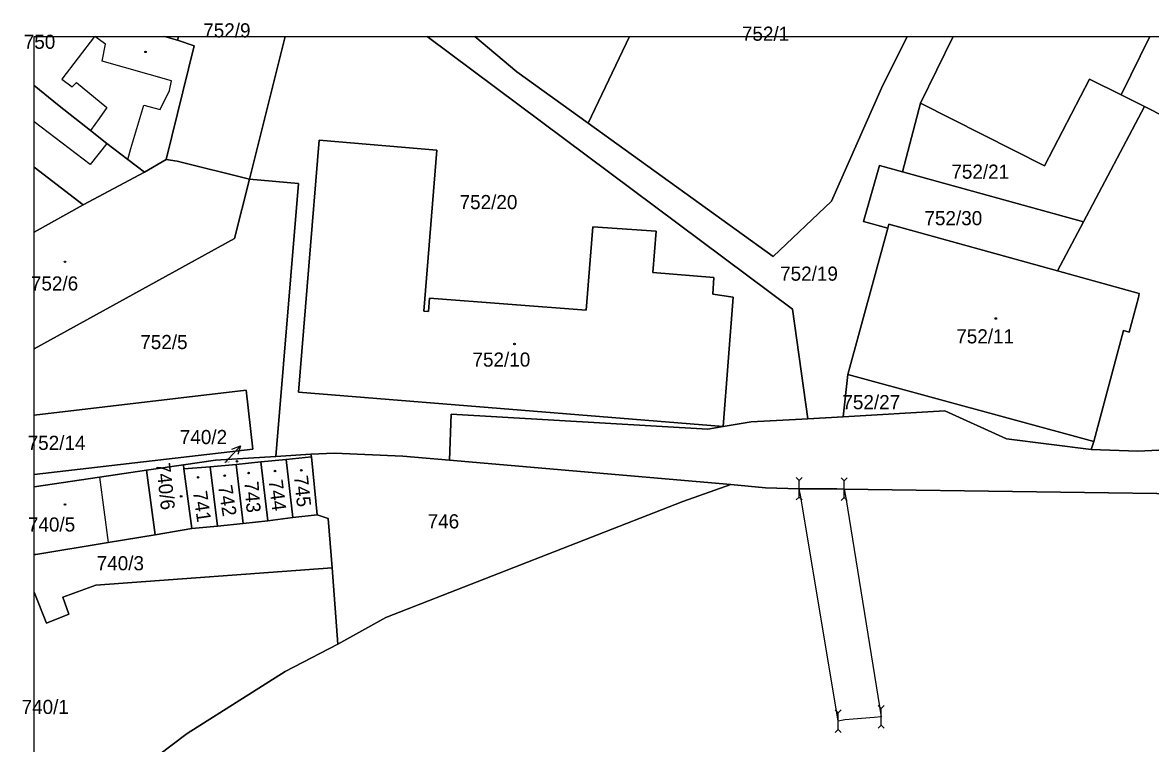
# Model space of a CAD drawing. Extents: x -596233 to -595156, y -1161235 to -1159375.
# Drawn here: x -596229.6 to -596093.9, y -1159461.6 to -1159374.9 of the extents above; entities that cross this region are included whole.
import ezdxf

# ---------------------------------------------------------------- set-up
doc = ezdxf.new("R2010")
doc.units = 0
for name, color, linetype in [('KN_CAR_KR', 7, 'Continuous'), ('KN_KULTURY', 7, 'Continuous'), ('KN_PARC_CIS_POM', 7, 'Continuous'), ('KN_PARC_CIS_POZ', 7, 'Continuous'), ('KN_PARC_CIS_STAV', 7, 'Continuous'), ('KN_PARC_PLOCHA', 7, 'Continuous'), ('PARC_C_SIPKA', 7, 'Continuous'), ('parcely_l', 7, 'Continuous')]:
    doc.layers.add(name, color=color, linetype=linetype)

msp = doc.modelspace()

# ---------------------------------------------------------------- linework, layer by layer
at = {"layer": 'KN_CAR_KR'}
for points in [[(-596220.9297, -1159376.5726), (-596224.87, -1159381.71)], [(-596219.63, -1159377.49), (-596220.9025, -1159376.5726)], [(-596220.03, -1159379.56), (-596219.63, -1159377.49)], [(-596211.67, -1159381.91), (-596220.03, -1159379.56)], [(-596224.87, -1159381.71), (-596223.65, -1159382.66)], [(-596223.65, -1159382.66), (-596223.1, -1159382.13)], [(-596223.1, -1159382.13), (-596219.46, -1159385.12)], [(-596211.91, -1159383.07), (-596211.67, -1159381.91)], [(-596213.04, -1159385.39), (-596211.91, -1159383.07)], [(-596219.46, -1159385.12), (-596220.37, -1159386.47)], [(-596216.59, -1159390.05), (-596215.03, -1159384.85)], [(-596215.03, -1159384.85), (-596213.04, -1159385.39)], [(-596220.37, -1159386.47), (-596221.41, -1159387.9)], [(-596221.48, -1159391.99), (-596228.2196, -1159386.8422)], [(-596219.48, -1159389.47), (-596221.48, -1159391.99)], [(-596216.94, -1159391.4), (-596216.59, -1159390.05)], [(-596220.34, -1159429.61), (-596219.29, -1159437.47)], [(-596135.98, -1159431.97), (-596136.17, -1159431)], [(-596130.75, -1159431.05), (-596130.57, -1159432.1)], [(-596131.48, -1159458.97), (-596135.98, -1159431.97)], [(-596130.57, -1159432.1), (-596126.31, -1159458.44)], [(-596127.15, -1159458.54), (-596130.69, -1159458.81)], [(-596126.31, -1159458.44), (-596127.15, -1159458.54)], [(-596130.69, -1159458.81), (-596131.48, -1159458.97)]]:
    msp.add_lwpolyline(points, dxfattribs=at)
at = {"layer": 'KN_KULTURY'}
for p, q in [((-596136.17, -1159432), (-596136.17, -1159430)), ((-596130.75, -1159432.05), (-596130.75, -1159430.05)), ((-596131.48, -1159459.97), (-596131.48, -1159457.97)), ((-596126.31, -1159459.44), (-596126.31, -1159457.44))]:
    msp.add_line(p, q, dxfattribs=at)
for points in [[(-596136.524, -1159429.647), (-596136.17, -1159430), (-596135.816, -1159429.647)], [(-596131.104, -1159429.697), (-596130.75, -1159430.05), (-596130.396, -1159429.697)], [(-596136.524, -1159432.354), (-596136.17, -1159432), (-596135.816, -1159432.354)], [(-596131.104, -1159432.404), (-596130.75, -1159432.05), (-596130.396, -1159432.404)], [(-596126.664, -1159457.087), (-596126.31, -1159457.44), (-596125.956, -1159457.087)], [(-596131.834, -1159457.617), (-596131.48, -1159457.97), (-596131.126, -1159457.617)], [(-596126.664, -1159459.794), (-596126.31, -1159459.44), (-596125.956, -1159459.794)], [(-596131.834, -1159460.324), (-596131.48, -1159459.97), (-596131.126, -1159460.324)]]:
    msp.add_lwpolyline(points, dxfattribs=at)
for centre, radius in [((-596214.81, -1159378.44), 0.09), ((-596214.81, -1159378.44), 0.0398), ((-596224.5, -1159403.69), 0.09), ((-596224.5, -1159403.69), 0.0398), ((-596112.52, -1159410.52), 0.09), ((-596112.52, -1159410.52), 0.0398), ((-596170.42, -1159413.59), 0.09), ((-596170.42, -1159413.59), 0.0398), ((-596203.8, -1159427.71), 0.09), ((-596203.8, -1159427.71), 0.0398), ((-596196.07, -1159428.78), 0.09), ((-596196.07, -1159428.78), 0.0398), ((-596208.48, -1159429.63), 0.09), ((-596208.48, -1159429.63), 0.0398), ((-596205.28, -1159429.42), 0.09), ((-596205.28, -1159429.42), 0.0398), ((-596202.41, -1159429.11), 0.09), ((-596202.41, -1159429.11), 0.0398), ((-596199.24, -1159428.87), 0.09), ((-596199.24, -1159428.87), 0.0398), ((-596224.49, -1159432.9), 0.09), ((-596210.52, -1159431.92), 0.09), ((-596210.52, -1159431.92), 0.0398), ((-596224.49, -1159432.9), 0.0398)]:
    msp.add_circle(centre, radius, dxfattribs=at)
at = {"layer": 'KN_PARC_PLOCHA'}
for points in [[(-596210.95, -1159377.03), (-596208.96, -1159377.72), (-596212.34, -1159391.37), (-596214.95, -1159392.92), (-596216.94, -1159391.4), (-596219.48, -1159389.47), (-596221.41, -1159387.9), (-596225.2, -1159384.92), (-596228.2196, -1159382.4989), (-596228.2196, -1159376.5726), (-596212.5405, -1159376.5726)], [(-596210.95, -1159377.03), (-596212.5405, -1159376.5726), (-596210.8333, -1159376.5726)], [(-596202.31, -1159393.76), (-596210.99, -1159391.59), (-596212.34, -1159391.37), (-596208.96, -1159377.72), (-596210.95, -1159377.03), (-596210.8333, -1159376.5726), (-596198.0163, -1159376.5726)], [(-596135.12, -1159422.58), (-596135.85, -1159422.62), (-596141.95, -1159422.94), (-596145.33, -1159423.51), (-596144.11, -1159407.96), (-596146.58, -1159407.58), (-596146.43, -1159405.59), (-596153.77, -1159405), (-596153.39, -1159400.01), (-596161.01, -1159399.47), (-596161.78, -1159409.5), (-596180.65, -1159408.06), (-596180.76, -1159409.69), (-596181.33, -1159409.65), (-596179.78, -1159390.28), (-596193.93, -1159389.05), (-596196.4, -1159419.37), (-596145.33, -1159423.51), (-596147.18, -1159423.82), (-596178.04, -1159422.03), (-596178.26, -1159427.56), (-596183.85, -1159427.08), (-596192.07, -1159426.71), (-596194.92, -1159426.86), (-596199.14, -1159427.12), (-596196.4, -1159394.26), (-596202.31, -1159393.76), (-596198.0163, -1159376.5726), (-596180.9425, -1159376.5726), (-596136.98, -1159409.38)], [(-596121.6, -1159384.61), (-596123.75, -1159392.87), (-596126.52, -1159392.1), (-596128.42, -1159398.85), (-596125.51, -1159399.66), (-596130.34, -1159417.25), (-596130.87, -1159422.34), (-596135.12, -1159422.58), (-596136.98, -1159409.38), (-596180.9425, -1159376.5726), (-596175.2, -1159376.5726), (-596170.14, -1159380.83), (-596161.54, -1159387.03), (-596139.29, -1159403.06), (-596132.29, -1159396.41), (-596126.26, -1159382.82), (-596123.1907, -1159376.5726), (-596117.637, -1159376.5726)], [(-596161.54, -1159387.03), (-596170.14, -1159380.83), (-596175.2, -1159376.5726), (-596156.5783, -1159376.5726)], [(-596161.54, -1159387.03), (-596156.5783, -1159376.5726), (-596123.1907, -1159376.5726), (-596126.26, -1159382.82), (-596132.29, -1159396.41), (-596139.29, -1159403.06)], [(-596097.46, -1159383.6), (-596101.27, -1159381.73), (-596106.68, -1159392.16), (-596121.6, -1159384.61), (-596117.637, -1159376.5726), (-596094.0076, -1159376.5726)], [(-596023.81, -1159399.37), (-596021.87, -1159400.45), (-596021.98, -1159400.64), (-596027.94, -1159411.36), (-596062.5, -1159392.22), (-596063.08, -1159393.34), (-596074.4, -1159386.99), (-596076.83, -1159391.31), (-596065.88, -1159395.37), (-596062.11, -1159396.36), (-596062.74, -1159398.35), (-596059.3, -1159399.44), (-596060.34, -1159403.09), (-596061.93, -1159407.34), (-596064.72, -1159406.46), (-596069.08, -1159404.93), (-596084.6, -1159399.67), (-596081.86, -1159391.52), (-596094.64, -1159385.02), (-596097.46, -1159383.6), (-596094.0076, -1159376.5726), (-596065.6948, -1159376.5726), (-596041.9, -1159389.24)], [(-596214.95, -1159392.92), (-596222.3, -1159396.86), (-596228.2196, -1159392.301), (-596228.2196, -1159382.4989), (-596225.2, -1159384.92), (-596221.41, -1159387.9), (-596219.48, -1159389.47), (-596216.94, -1159391.4)], [(-596097.46, -1159383.6), (-596094.64, -1159385.02), (-596101.96, -1159398.89), (-596123.75, -1159392.87), (-596121.6, -1159384.61), (-596106.68, -1159392.16), (-596101.27, -1159381.73)], [(-596145.33, -1159423.51), (-596196.4, -1159419.37), (-596193.93, -1159389.05), (-596179.78, -1159390.28), (-596181.33, -1159409.65), (-596180.76, -1159409.69), (-596180.65, -1159408.06), (-596161.78, -1159409.5), (-596161.01, -1159399.47), (-596153.39, -1159400.01), (-596153.77, -1159405), (-596146.43, -1159405.59), (-596146.58, -1159407.58), (-596144.11, -1159407.96)], [(-596202.31, -1159393.76), (-596204.1, -1159400.91), (-596228.2196, -1159414.1721), (-596228.2196, -1159400.1249), (-596222.3, -1159396.86), (-596214.95, -1159392.92), (-596212.34, -1159391.37), (-596210.99, -1159391.59)], [(-596123.75, -1159392.87), (-596101.96, -1159398.89), (-596105.09, -1159404.8), (-596125.38, -1159399.17), (-596125.51, -1159399.66), (-596128.42, -1159398.85), (-596126.52, -1159392.1)], [(-596222.3, -1159396.86), (-596228.2196, -1159400.1249), (-596228.2196, -1159392.301)], [(-596199.14, -1159427.12), (-596206.39, -1159427.56), (-596210.25, -1159428.13), (-596214.7, -1159428.78), (-596220.34, -1159429.61), (-596228.2196, -1159430.7708), (-596228.2196, -1159429.2974), (-596201.89, -1159426.24), (-596202.72, -1159419.14), (-596228.2196, -1159422.1322), (-596228.2196, -1159414.1721), (-596204.1, -1159400.91), (-596202.31, -1159393.76), (-596196.4, -1159394.26)], [(-596105.09, -1159404.8), (-596095.27, -1159407.51), (-596095.36, -1159408.01), (-596096.49, -1159412.15), (-596097.16, -1159411.97), (-596100.71, -1159425.33), (-596130.34, -1159417.25), (-596125.51, -1159399.66), (-596125.38, -1159399.17)], [(-596100.71, -1159425.33), (-596101.03, -1159426.27), (-596111.24, -1159424.99), (-596118.64, -1159421.62), (-596130.87, -1159422.34), (-596130.34, -1159417.25)], [(-596228.2196, -1159429.2974), (-596228.2196, -1159422.1322), (-596202.72, -1159419.14), (-596201.89, -1159426.24)], [(-596194.83, -1159427.15), (-596197.9, -1159427.48), (-596200.93, -1159427.76), (-596203.9, -1159428.08), (-596207.02, -1159428.38), (-596210.19, -1159428.6), (-596210.25, -1159428.13), (-596206.39, -1159427.56), (-596199.14, -1159427.12), (-596194.92, -1159426.86)], [(-596194.17, -1159434.15), (-596197.07, -1159434.47), (-596197.9, -1159427.48), (-596194.83, -1159427.15)], [(-596178.26, -1159427.56), (-596144.39, -1159430.49), (-596150.17, -1159432.54), (-596185.88, -1159446.51), (-596191.67, -1159449.72), (-596192.37, -1159440.5), (-596192.85, -1159434.58), (-596194.17, -1159434.15), (-596194.83, -1159427.15), (-596194.92, -1159426.86), (-596192.07, -1159426.71), (-596183.85, -1159427.08)], [(-596210.19, -1159428.6), (-596209.22, -1159435.8), (-596213.66, -1159436.54), (-596214.7, -1159428.78), (-596210.25, -1159428.13)], [(-596206.15, -1159435.52), (-596209.22, -1159435.8), (-596210.19, -1159428.6), (-596207.02, -1159428.38)], [(-596203.05, -1159435.2), (-596206.15, -1159435.52), (-596207.02, -1159428.38), (-596203.9, -1159428.08)], [(-596200.1, -1159434.88), (-596203.05, -1159435.2), (-596203.9, -1159428.08), (-596200.93, -1159427.76)], [(-596197.07, -1159434.47), (-596200.1, -1159434.88), (-596200.93, -1159427.76), (-596197.9, -1159427.48)], [(-596213.66, -1159436.54), (-596219.29, -1159437.47), (-596227.99, -1159438.91), (-596228.2196, -1159438.9181), (-596228.2196, -1159430.7708), (-596220.34, -1159429.61), (-596214.7, -1159428.78)], [(-596192.37, -1159440.5), (-596220.8, -1159442.6), (-596224.74, -1159444.05), (-596224.03, -1159446.1), (-596226.73, -1159447.18), (-596228.2196, -1159443.456), (-596228.2196, -1159438.9181), (-596227.99, -1159438.91), (-596219.29, -1159437.47), (-596213.66, -1159436.54), (-596209.22, -1159435.8), (-596206.15, -1159435.52), (-596203.05, -1159435.2), (-596200.1, -1159434.88), (-596197.07, -1159434.47), (-596194.17, -1159434.15), (-596192.85, -1159434.58)], [(-596191.67, -1159449.72), (-596198.01, -1159453.01), (-596209.79, -1159460.44), (-596218.67, -1159467.16), (-596221.11, -1159468.82), (-596222.24, -1159469.66), (-596228.2196, -1159474.2019), (-596228.2196, -1159443.456), (-596226.73, -1159447.18), (-596224.03, -1159446.1), (-596224.74, -1159444.05), (-596220.8, -1159442.6), (-596192.37, -1159440.5)]]:
    msp.add_lwpolyline(points, close=True, dxfattribs=at)
for points in [[(-596087.07, -1159426.07), (-596095.43, -1159426.48), (-596101.03, -1159426.27), (-596100.71, -1159425.33), (-596097.16, -1159411.97), (-596096.49, -1159412.15), (-596095.36, -1159408.01), (-596095.27, -1159407.51), (-596105.09, -1159404.8), (-596101.96, -1159398.89), (-596094.64, -1159385.02), (-596081.86, -1159391.52)], [(-596084.48, -1159431.7), (-596130.75, -1159431.05), (-596131.63, -1159431.02), (-596135.37, -1159431.03), (-596136.17, -1159431), (-596140.23, -1159430.9), (-596144.39, -1159430.49), (-596178.26, -1159427.56), (-596178.04, -1159422.03), (-596147.18, -1159423.82), (-596145.33, -1159423.51), (-596141.95, -1159422.94), (-596135.85, -1159422.62), (-596135.12, -1159422.58), (-596130.87, -1159422.34), (-596118.64, -1159421.62), (-596111.24, -1159424.99), (-596101.03, -1159426.27), (-596095.43, -1159426.48), (-596087.07, -1159426.07)], [(-596218.67, -1159467.16), (-596209.79, -1159460.44), (-596198.01, -1159453.01), (-596191.67, -1159449.72), (-596185.88, -1159446.51), (-596150.17, -1159432.54), (-596144.39, -1159430.49), (-596140.23, -1159430.9), (-596136.17, -1159431), (-596135.37, -1159431.03), (-596131.63, -1159431.02), (-596130.75, -1159431.05), (-596084.48, -1159431.7)]]:
    msp.add_lwpolyline(points, dxfattribs=at)
at = {"layer": 'PARC_C_SIPKA'}
for points in [[(-596205.24, -1159427.86), (-596203.3809, -1159425.8201)], [(-596204.424, -1159426.2224), (-596203.3809, -1159425.8201), (-596203.6849, -1159426.896)]]:
    msp.add_lwpolyline(points, dxfattribs=at)
at = {"layer": 'parcely_l'}
for points in [[(-596228.2196, -1159382.4989), (-596228.2196, -1159376.5726), (-596212.5405, -1159376.5726)], [(-596210.95, -1159377.03), (-596212.5405, -1159376.5726)], [(-596212.5405, -1159376.5726), (-596210.8333, -1159376.5726)], [(-596212.34, -1159391.37), (-596208.96, -1159377.72), (-596210.95, -1159377.03)], [(-596210.8333, -1159376.5726), (-596210.95, -1159377.03)], [(-596210.8333, -1159376.5726), (-596198.0163, -1159376.5726)], [(-596198.0163, -1159376.5726), (-596202.31, -1159393.76)], [(-596198.0163, -1159376.5726), (-596180.9425, -1159376.5726)], [(-596135.12, -1159422.58), (-596136.98, -1159409.38), (-596180.9425, -1159376.5726)], [(-596180.9425, -1159376.5726), (-596175.2, -1159376.5726)], [(-596161.54, -1159387.03), (-596170.14, -1159380.83), (-596175.2, -1159376.5726)], [(-596175.2, -1159376.5726), (-596156.5783, -1159376.5726)], [(-596156.5783, -1159376.5726), (-596161.54, -1159387.03)], [(-596161.54, -1159387.03), (-596139.29, -1159403.06), (-596132.29, -1159396.41), (-596126.26, -1159382.82), (-596123.1907, -1159376.5726)], [(-596156.5783, -1159376.5726), (-596123.1907, -1159376.5726)], [(-596123.1907, -1159376.5726), (-596117.637, -1159376.5726)], [(-596121.6, -1159384.61), (-596117.637, -1159376.5726)], [(-596117.637, -1159376.5726), (-596094.0076, -1159376.5726)], [(-596094.0076, -1159376.5726), (-596097.46, -1159383.6)], [(-596094.0076, -1159376.5726), (-596065.6948, -1159376.5726)], [(-596214.95, -1159392.92), (-596216.94, -1159391.4), (-596219.48, -1159389.47), (-596221.41, -1159387.9), (-596225.2, -1159384.92), (-596228.2196, -1159382.4989)], [(-596228.2196, -1159392.301), (-596228.2196, -1159382.4989)], [(-596097.46, -1159383.6), (-596101.27, -1159381.73), (-596106.68, -1159392.16), (-596121.6, -1159384.61)], [(-596094.64, -1159385.02), (-596097.46, -1159383.6)], [(-596121.6, -1159384.61), (-596123.75, -1159392.87)], [(-596094.64, -1159385.02), (-596101.96, -1159398.89)], [(-596021.98, -1159400.64), (-596027.94, -1159411.36), (-596062.5, -1159392.22), (-596063.08, -1159393.34), (-596074.4, -1159386.99), (-596076.83, -1159391.31), (-596065.88, -1159395.37), (-596062.11, -1159396.36), (-596062.74, -1159398.35), (-596059.3, -1159399.44), (-596060.34, -1159403.09), (-596061.93, -1159407.34), (-596064.72, -1159406.46), (-596069.08, -1159404.93), (-596084.6, -1159399.67), (-596081.86, -1159391.52), (-596094.64, -1159385.02)], [(-596145.33, -1159423.51), (-596196.4, -1159419.37), (-596193.93, -1159389.05), (-596179.78, -1159390.28), (-596181.33, -1159409.65), (-596180.76, -1159409.69), (-596180.65, -1159408.06), (-596161.78, -1159409.5), (-596161.01, -1159399.47), (-596153.39, -1159400.01), (-596153.77, -1159405), (-596146.43, -1159405.59), (-596146.58, -1159407.58), (-596144.11, -1159407.96), (-596145.33, -1159423.51)], [(-596214.95, -1159392.92), (-596212.34, -1159391.37)], [(-596202.31, -1159393.76), (-596210.99, -1159391.59), (-596212.34, -1159391.37)], [(-596123.75, -1159392.87), (-596126.52, -1159392.1), (-596128.42, -1159398.85), (-596125.51, -1159399.66)], [(-596222.3, -1159396.86), (-596228.2196, -1159392.301)], [(-596228.2196, -1159400.1249), (-596228.2196, -1159392.301)], [(-596222.3, -1159396.86), (-596214.95, -1159392.92)], [(-596101.96, -1159398.89), (-596123.75, -1159392.87)], [(-596202.31, -1159393.76), (-596204.1, -1159400.91), (-596228.2196, -1159414.1721)], [(-596199.14, -1159427.12), (-596196.4, -1159394.26), (-596202.31, -1159393.76)], [(-596228.2196, -1159400.1249), (-596222.3, -1159396.86)], [(-596101.96, -1159398.89), (-596105.09, -1159404.8)], [(-596228.2196, -1159414.1721), (-596228.2196, -1159400.1249)], [(-596125.51, -1159399.66), (-596130.34, -1159417.25)], [(-596125.51, -1159399.66), (-596125.38, -1159399.17), (-596105.09, -1159404.8)], [(-596105.09, -1159404.8), (-596095.27, -1159407.51), (-596095.36, -1159408.01), (-596096.49, -1159412.15), (-596097.16, -1159411.97), (-596100.71, -1159425.33)], [(-596101.03, -1159426.27), (-596095.43, -1159426.48), (-596087.07, -1159426.07), (-596083.63, -1159425.74), (-596083.05, -1159426.1), (-596082.76, -1159425.65), (-596066.2, -1159424.04), (-596052.91, -1159421.7), (-596043.7, -1159420.85), (-596007.62, -1159417.67), (-596004.47, -1159415.84), (-595998.63, -1159414.99), (-595995.78, -1159412.5)], [(-596228.2196, -1159422.1322), (-596228.2196, -1159414.1721)], [(-596130.87, -1159422.34), (-596130.34, -1159417.25)], [(-596130.34, -1159417.25), (-596100.71, -1159425.33)], [(-596228.2196, -1159422.1322), (-596202.72, -1159419.14), (-596201.89, -1159426.24), (-596228.2196, -1159429.2974)], [(-596144.39, -1159430.49), (-596140.23, -1159430.9), (-596136.17, -1159431), (-596135.37, -1159431.03), (-596131.63, -1159431.02), (-596130.75, -1159431.05), (-596084.48, -1159431.7), (-596053.27, -1159425.52), (-596003.14, -1159421.01), (-595980.13, -1159419.8)], [(-596101.03, -1159426.27), (-596111.24, -1159424.99), (-596118.64, -1159421.62), (-596130.87, -1159422.34)], [(-596228.2196, -1159429.2974), (-596228.2196, -1159422.1322)], [(-596145.33, -1159423.51), (-596147.18, -1159423.82), (-596178.04, -1159422.03), (-596178.26, -1159427.56)], [(-596135.12, -1159422.58), (-596135.85, -1159422.62), (-596141.95, -1159422.94), (-596145.33, -1159423.51)], [(-596130.87, -1159422.34), (-596135.12, -1159422.58)], [(-596100.71, -1159425.33), (-596101.03, -1159426.27)], [(-596210.25, -1159428.13), (-596206.39, -1159427.56), (-596199.14, -1159427.12)], [(-596199.14, -1159427.12), (-596194.92, -1159426.86)], [(-596194.83, -1159427.15), (-596197.9, -1159427.48)], [(-596194.92, -1159426.86), (-596192.07, -1159426.71), (-596183.85, -1159427.08), (-596178.26, -1159427.56)], [(-596194.83, -1159427.15), (-596194.92, -1159426.86)], [(-596194.17, -1159434.15), (-596194.83, -1159427.15)], [(-596214.7, -1159428.78), (-596210.25, -1159428.13)], [(-596210.19, -1159428.6), (-596210.25, -1159428.13)], [(-596207.02, -1159428.38), (-596210.19, -1159428.6)], [(-596210.19, -1159428.6), (-596209.22, -1159435.8)], [(-596203.9, -1159428.08), (-596207.02, -1159428.38)], [(-596206.15, -1159435.52), (-596207.02, -1159428.38)], [(-596200.93, -1159427.76), (-596203.9, -1159428.08)], [(-596203.9, -1159428.08), (-596203.05, -1159435.2)], [(-596197.9, -1159427.48), (-596200.93, -1159427.76)], [(-596200.1, -1159434.88), (-596200.93, -1159427.76)], [(-596197.07, -1159434.47), (-596197.9, -1159427.48)], [(-596178.26, -1159427.56), (-596144.39, -1159430.49)], [(-596228.2196, -1159430.7708), (-596220.34, -1159429.61), (-596214.7, -1159428.78)], [(-596228.2196, -1159430.7708), (-596228.2196, -1159429.2974)], [(-596214.7, -1159428.78), (-596213.66, -1159436.54)], [(-596228.2196, -1159438.9181), (-596228.2196, -1159430.7708)], [(-596144.39, -1159430.49), (-596150.17, -1159432.54), (-596185.88, -1159446.51), (-596191.67, -1159449.72)], [(-596197.07, -1159434.47), (-596194.17, -1159434.15)], [(-596192.37, -1159440.5), (-596192.85, -1159434.58), (-596194.17, -1159434.15)], [(-596209.22, -1159435.8), (-596206.15, -1159435.52)], [(-596206.15, -1159435.52), (-596203.05, -1159435.2)], [(-596203.05, -1159435.2), (-596200.1, -1159434.88)], [(-596200.1, -1159434.88), (-596197.07, -1159434.47)], [(-596213.66, -1159436.54), (-596219.29, -1159437.47), (-596227.99, -1159438.91), (-596228.2196, -1159438.9181)], [(-596213.66, -1159436.54), (-596209.22, -1159435.8)], [(-596228.2196, -1159443.456), (-596228.2196, -1159438.9181)], [(-596192.37, -1159440.5), (-596220.8, -1159442.6), (-596224.74, -1159444.05), (-596224.03, -1159446.1), (-596226.73, -1159447.18), (-596228.2196, -1159443.456)], [(-596191.67, -1159449.72), (-596192.37, -1159440.5)], [(-596228.2196, -1159474.2019), (-596228.2196, -1159443.456)], [(-596221.11, -1159468.82), (-596218.67, -1159467.16), (-596209.79, -1159460.44), (-596198.01, -1159453.01), (-596191.67, -1159449.72)]]:
    msp.add_lwpolyline(points, dxfattribs=at)

# ---------------------------------------------------------------- texts
at = {"layer": 'KN_PARC_CIS_POM'}
msp.add_text('740/2', height=0.2, dxfattribs=at).set_placement((-596205.4067, -1159427.86))
at = {"layer": 'KN_PARC_CIS_POZ'}
for s, p in [('752/1', (-596143.0666, -1159377.1)), ('752/21', (-596117.8666, -1159393.7)), ('752/20', (-596177.0266, -1159397.36)), ('752/30', (-596121.1066, -1159399.29)), ('752/19', (-596138.4666, -1159405.97)), ('752/5', (-596215.4366, -1159414.2)), ('752/27', (-596130.9766, -1159421.43)), ('752/14', (-596228.9866, -1159426.33)), ('746', (-596180.8716, -1159435.77)), ('740/3', (-596220.6816, -1159440.81)), ('740/1', (-596229.7166, -1159458.1))]:
    msp.add_text(s, height=1.7, dxfattribs=at).set_placement(p)
at = {"layer": 'KN_PARC_CIS_STAV'}
for s, p in [('752/9', (-596207.8666, -1159376.7)), ('750', (-596229.4564, -1159378.07)), ('752/6', (-596228.5966, -1159407.15)), ('752/11', (-596117.2766, -1159413.51)), ('752/10', (-596175.4766, -1159416.31)), ('740/2', (-596210.6816, -1159425.63)), ('740/5', (-596228.9566, -1159436.15))]:
    msp.add_text(s, height=1.7, dxfattribs=at).set_placement(p)
for s, rotation, p in [('740/6', 276.299499, (-596213.5554, -1159427.9719)), ('744', 277.199427, (-596200.011, -1159429.9978)), ('745', 276.299995, (-596196.9722, -1159429.4968)), ('741', 278.100551, (-596209.1098, -1159431.359)), ('742', 279.000486, (-596206.0887, -1159430.6803)), ('743', 274.500681, (-596202.9245, -1159430.1651))]:
    msp.add_text(s, height=1.7, rotation=rotation, dxfattribs=at).set_placement(p)

doc.saveas('drawing.dxf')
